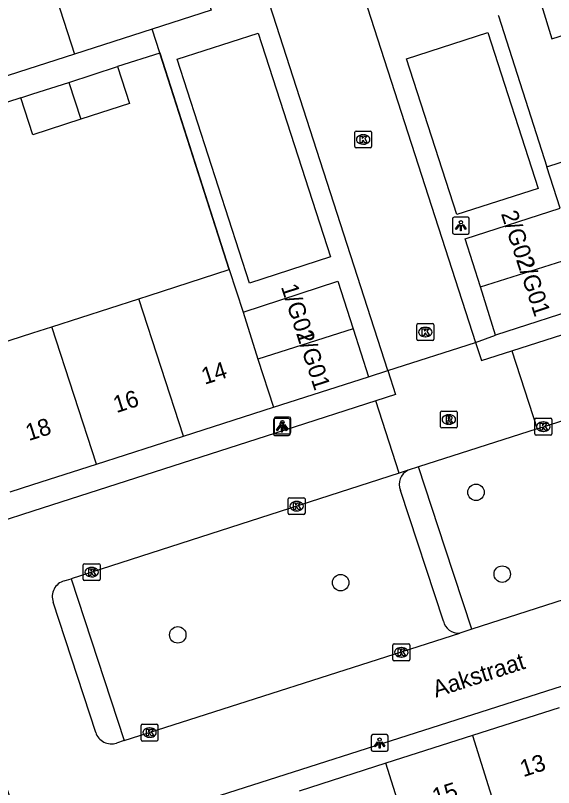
# Model space of a CAD drawing. Extents: x 159377 to 159983, y 382996 to 383595.
# Drawn here: x 159498.96 to 159530.89, y 383184.26 to 383230.07 of the extents above; entities that cross this region are included whole.
import ezdxf

# ---------------------------------------------------------------- set-up
doc = ezdxf.new("R2010")
doc.units = 0
for name, color, linetype in [('IMGEO_Boom', 7, 'Continuous'), ('IMGEO_Kolk', 7, 'Continuous'), ('IMGEO_Lichtpunt', 7, 'Continuous'), ('IMGEO_Muur', 7, 'Continuous'), ('IMGEO_Openbare_ruimte_label', 7, 'Continuous'), ('IMGEO_Pand', 7, 'Continuous'), ('IMGEO_Pand_nummerreeks', 7, 'Continuous'), ('IMGEO_Rijbaan_lokaal_open', 7, 'Continuous'), ('IMGEO_Rioolput', 7, 'Continuous'), ('IMGEO_Voetpad_open', 7, 'Continuous')]:
    doc.layers.add(name, color=color, linetype=linetype)

msp = doc.modelspace()

# ---------------------------------------------------------------- linework, layer by layer
at = {"layer": 'IMGEO_Boom'}
for centre in [(159526.293, 383201.78), (159527.848, 383196.924), (159518.256, 383196.421), (159508.591, 383193.321)]:
    msp.add_circle(centre, 0.489, dxfattribs=at)
at = {"layer": 'IMGEO_Kolk'}
for p, q in [((159519.095, 383222.288), (159519.095, 383223.14)), ((159519.17, 383223.214), (159520.022, 383223.214)), ((159519.583, 383222.994), (159519.608, 383222.994)), ((159520.096, 383223.14), (159520.096, 383222.288)), ((159519.606, 383222.434), (159519.581, 383222.434)), ((159520.022, 383222.214), (159519.17, 383222.214)), ((159522.783, 383210.86), (159522.783, 383211.712)), ((159522.858, 383211.786), (159523.71, 383211.786)), ((159523.271, 383211.566), (159523.296, 383211.566)), ((159523.784, 383211.712), (159523.784, 383210.86)), ((159523.294, 383211.006), (159523.269, 383211.006)), ((159523.71, 383210.786), (159522.858, 383210.786)), ((159529.785, 383205.245), (159529.785, 383206.097)), ((159529.86, 383206.171), (159530.712, 383206.171)), ((159530.273, 383205.951), (159530.298, 383205.951)), ((159530.786, 383206.097), (159530.786, 383205.245)), ((159530.712, 383205.171), (159529.86, 383205.171)), ((159530.296, 383205.391), (159530.271, 383205.391)), ((159515.143, 383200.531), (159515.143, 383201.383)), ((159515.218, 383201.457), (159516.07, 383201.457)), ((159516.144, 383201.383), (159516.144, 383200.531)), ((159515.631, 383201.237), (159515.656, 383201.237)), ((159516.07, 383200.457), (159515.218, 383200.457)), ((159515.654, 383200.677), (159515.629, 383200.677)), ((159502.984, 383196.617), (159502.984, 383197.469)), ((159503.059, 383197.543), (159503.911, 383197.543)), ((159503.472, 383197.323), (159503.497, 383197.323)), ((159503.985, 383197.469), (159503.985, 383196.617)), ((159503.911, 383196.543), (159503.059, 383196.543)), ((159503.495, 383196.763), (159503.47, 383196.763)), ((159521.36, 383191.859), (159521.36, 383192.711)), ((159521.435, 383192.785), (159522.287, 383192.785)), ((159522.361, 383192.711), (159522.361, 383191.859)), ((159521.848, 383192.565), (159521.873, 383192.565)), ((159522.287, 383191.785), (159521.435, 383191.785)), ((159521.871, 383192.005), (159521.846, 383192.005)), ((159506.418, 383187.096), (159506.418, 383187.948)), ((159506.493, 383188.022), (159507.345, 383188.022)), ((159506.906, 383187.802), (159506.931, 383187.802)), ((159507.419, 383187.948), (159507.419, 383187.096)), ((159506.929, 383187.242), (159506.904, 383187.242)), ((159507.345, 383187.022), (159506.493, 383187.022))]:
    msp.add_line(p, q, dxfattribs=at)
for points in [[(159519.095, 383222.288), (159519.095, 383223.14)], [(159519.17, 383223.214), (159520.022, 383223.214)], [(159519.416, 383222.914), (159519.539, 383222.914), (159519.539, 383222.763), (159519.669, 383222.914), (159519.833, 383222.914), (159519.687, 383222.763), (159519.84, 383222.514), (159519.688, 383222.514), (159519.603, 383222.678), (159519.539, 383222.611), (159519.539, 383222.514), (159519.416, 383222.514), (159519.416, 383222.914)], [(159520.096, 383223.14), (159520.096, 383222.288)], [(159520.022, 383222.214), (159519.17, 383222.214)], [(159522.783, 383210.86), (159522.783, 383211.712)], [(159522.858, 383211.786), (159523.71, 383211.786)], [(159523.104, 383211.486), (159523.227, 383211.486), (159523.227, 383211.335), (159523.357, 383211.486), (159523.521, 383211.486), (159523.375, 383211.335), (159523.528, 383211.086), (159523.376, 383211.086), (159523.291, 383211.25), (159523.227, 383211.183), (159523.227, 383211.086), (159523.104, 383211.086), (159523.104, 383211.486)], [(159523.784, 383211.712), (159523.784, 383210.86)], [(159523.71, 383210.786), (159522.858, 383210.786)], [(159529.785, 383205.245), (159529.785, 383206.097)], [(159529.86, 383206.171), (159530.712, 383206.171)], [(159530.786, 383206.097), (159530.786, 383205.245)], [(159530.106, 383205.871), (159530.229, 383205.871), (159530.229, 383205.72), (159530.359, 383205.871), (159530.523, 383205.871), (159530.377, 383205.72), (159530.53, 383205.471), (159530.378, 383205.471), (159530.293, 383205.635), (159530.229, 383205.568), (159530.229, 383205.471), (159530.106, 383205.471), (159530.106, 383205.871)], [(159530.712, 383205.171), (159529.86, 383205.171)], [(159515.143, 383200.531), (159515.143, 383201.383)], [(159515.218, 383201.457), (159516.07, 383201.457)], [(159516.144, 383201.383), (159516.144, 383200.531)], [(159515.464, 383201.157), (159515.587, 383201.157), (159515.587, 383201.006), (159515.717, 383201.157), (159515.881, 383201.157), (159515.735, 383201.006), (159515.888, 383200.757), (159515.736, 383200.757), (159515.651, 383200.921), (159515.587, 383200.854), (159515.587, 383200.757), (159515.464, 383200.757), (159515.464, 383201.157)], [(159516.07, 383200.457), (159515.218, 383200.457)], [(159502.984, 383196.617), (159502.984, 383197.469)], [(159503.059, 383197.543), (159503.911, 383197.543)], [(159503.305, 383197.243), (159503.428, 383197.243), (159503.428, 383197.092), (159503.558, 383197.243), (159503.722, 383197.243), (159503.576, 383197.092), (159503.729, 383196.843), (159503.577, 383196.843), (159503.492, 383197.007), (159503.428, 383196.94), (159503.428, 383196.843), (159503.305, 383196.843), (159503.305, 383197.243)], [(159503.985, 383197.469), (159503.985, 383196.617)], [(159503.911, 383196.543), (159503.059, 383196.543)], [(159521.36, 383191.859), (159521.36, 383192.711)], [(159521.435, 383192.785), (159522.287, 383192.785)], [(159522.361, 383192.711), (159522.361, 383191.859)], [(159521.681, 383192.485), (159521.804, 383192.485), (159521.804, 383192.334), (159521.934, 383192.485), (159522.098, 383192.485), (159521.952, 383192.334), (159522.105, 383192.085), (159521.953, 383192.085), (159521.868, 383192.249), (159521.804, 383192.182), (159521.804, 383192.085), (159521.681, 383192.085), (159521.681, 383192.485)], [(159522.287, 383191.785), (159521.435, 383191.785)], [(159506.418, 383187.096), (159506.418, 383187.948)], [(159506.493, 383188.022), (159507.345, 383188.022)], [(159506.739, 383187.722), (159506.862, 383187.722), (159506.862, 383187.571), (159506.992, 383187.722), (159507.156, 383187.722), (159507.01, 383187.571), (159507.163, 383187.322), (159507.011, 383187.322), (159506.926, 383187.486), (159506.862, 383187.419), (159506.862, 383187.322), (159506.739, 383187.322), (159506.739, 383187.722)], [(159507.419, 383187.948), (159507.419, 383187.096)], [(159507.345, 383187.022), (159506.493, 383187.022)]]:
    msp.add_lwpolyline(points, dxfattribs=at)
for centre, start, end in [((159519.172, 383223.138), 91.552, 178.448), ((159519.172, 383223.138), 91.552, 178.448), ((159520.02, 383223.138), 1.552, 88.448), ((159520.02, 383223.138), 1.552, 88.448), ((159519.172, 383222.29), 181.552, 268.448), ((159519.172, 383222.29), 181.552, 268.448), ((159520.02, 383222.29), 271.552, 358.448), ((159520.02, 383222.29), 271.552, 358.448), ((159522.86, 383211.71), 91.552, 178.448), ((159522.86, 383211.71), 91.552, 178.448), ((159523.708, 383211.71), 1.552, 88.448), ((159523.708, 383211.71), 1.552, 88.448), ((159522.86, 383210.862), 181.552, 268.448), ((159522.86, 383210.862), 181.552, 268.448), ((159523.708, 383210.862), 271.552, 358.448), ((159523.708, 383210.862), 271.552, 358.448), ((159529.862, 383206.095), 91.552, 178.448), ((159529.862, 383206.095), 91.552, 178.448), ((159530.71, 383206.095), 1.552, 88.448), ((159530.71, 383206.095), 1.552, 88.448), ((159529.862, 383205.247), 181.552, 268.448), ((159529.862, 383205.247), 181.552, 268.448), ((159530.71, 383205.247), 271.552, 358.448), ((159530.71, 383205.247), 271.552, 358.448), ((159515.22, 383201.381), 91.552, 178.448), ((159515.22, 383201.381), 91.552, 178.448), ((159516.068, 383201.381), 1.552, 88.448), ((159516.068, 383201.381), 1.552, 88.448), ((159515.22, 383200.533), 181.552, 268.448), ((159515.22, 383200.533), 181.552, 268.448), ((159516.068, 383200.533), 271.552, 358.448), ((159516.068, 383200.533), 271.552, 358.448), ((159503.061, 383197.467), 91.552, 178.448), ((159503.061, 383197.467), 91.552, 178.448), ((159503.909, 383197.467), 1.552, 88.448), ((159503.909, 383197.467), 1.552, 88.448), ((159503.061, 383196.619), 181.552, 268.448), ((159503.061, 383196.619), 181.552, 268.448), ((159503.909, 383196.619), 271.552, 358.448), ((159503.909, 383196.619), 271.552, 358.448), ((159521.437, 383192.709), 91.552, 178.448), ((159521.437, 383192.709), 91.552, 178.448), ((159522.285, 383192.709), 1.552, 88.448), ((159522.285, 383192.709), 1.552, 88.448), ((159521.437, 383191.861), 181.552, 268.448), ((159521.437, 383191.861), 181.552, 268.448), ((159522.285, 383191.861), 271.552, 358.448), ((159522.285, 383191.861), 271.552, 358.448), ((159506.495, 383187.946), 91.552, 178.448), ((159506.495, 383187.946), 91.552, 178.448), ((159507.343, 383187.946), 1.552, 88.448), ((159507.343, 383187.946), 1.552, 88.448), ((159506.495, 383187.098), 181.552, 268.448), ((159506.495, 383187.098), 181.552, 268.448), ((159507.343, 383187.098), 271.552, 358.448), ((159507.343, 383187.098), 271.552, 358.448)]:
    msp.add_arc(centre, 0.0765, start, end, dxfattribs=at)
for centre, major_axis, ratio, start_param, end_param in [((159519.582, 383222.714), (-0.387, 0.002), 0.722429, 4.712389, 7.853982), ((159519.607, 383222.714), (-0.39, 0.002), 0.717154, 1.570796, 4.712389), ((159523.27, 383211.286), (-0.387, 0.002), 0.722429, 4.712389, 7.853982), ((159523.295, 383211.286), (-0.39, 0.002), 0.717154, 1.570796, 4.712389), ((159530.272, 383205.671), (-0.387, 0.002), 0.722429, 4.712389, 7.853982), ((159530.297, 383205.671), (-0.39, 0.002), 0.717154, 1.570796, 4.712389), ((159515.63, 383200.957), (-0.387, 0.002), 0.722429, 4.712389, 7.853982), ((159515.655, 383200.957), (-0.39, 0.002), 0.717154, 1.570796, 4.712389), ((159503.471, 383197.043), (-0.387, 0.002), 0.722429, 4.712389, 7.853982), ((159503.496, 383197.043), (-0.39, 0.002), 0.717154, 1.570796, 4.712389), ((159521.847, 383192.285), (-0.387, 0.002), 0.722429, 4.712389, 7.853982), ((159521.872, 383192.285), (-0.39, 0.002), 0.717154, 1.570796, 4.712389), ((159506.905, 383187.522), (-0.387, 0.002), 0.722429, 4.712389, 7.853982), ((159506.93, 383187.522), (-0.39, 0.002), 0.717154, 1.570796, 4.712389)]:
    msp.add_ellipse(centre, major_axis=major_axis, ratio=ratio, start_param=start_param, end_param=end_param, dxfattribs=at)
at = {"layer": 'IMGEO_Lichtpunt'}
for p, q in [((159524.895, 383218.005), (159524.895, 383217.198)), ((159524.895, 383218.005), (159524.895, 383217.198)), ((159525.797, 383218.1), (159524.989, 383218.1)), ((159525.797, 383218.1), (159524.989, 383218.1)), ((159525.891, 383217.198), (159525.891, 383218.005)), ((159525.891, 383217.198), (159525.891, 383218.005)), ((159524.989, 383217.104), (159525.797, 383217.104)), ((159524.989, 383217.104), (159525.797, 383217.104)), ((159514.265, 383206.056), (159514.265, 383205.249)), ((159514.265, 383206.056), (159514.265, 383205.249)), ((159514.307, 383206.147), (159514.307, 383205.34)), ((159514.307, 383206.147), (159514.307, 383205.34)), ((159515.167, 383206.151), (159514.359, 383206.151)), ((159515.167, 383206.151), (159514.359, 383206.151)), ((159515.209, 383206.242), (159514.401, 383206.242)), ((159515.209, 383206.242), (159514.401, 383206.242)), ((159515.261, 383205.249), (159515.261, 383206.056)), ((159515.261, 383205.249), (159515.261, 383206.056)), ((159515.303, 383205.34), (159515.303, 383206.147)), ((159515.303, 383205.34), (159515.303, 383206.147)), ((159514.359, 383205.155), (159515.167, 383205.155)), ((159514.359, 383205.155), (159515.167, 383205.155)), ((159514.401, 383205.246), (159515.209, 383205.246)), ((159514.401, 383205.246), (159515.209, 383205.246)), ((159520.073, 383187.311), (159520.073, 383186.504)), ((159520.073, 383187.311), (159520.073, 383186.504)), ((159520.975, 383187.406), (159520.167, 383187.406)), ((159520.975, 383187.406), (159520.167, 383187.406)), ((159521.069, 383186.504), (159521.069, 383187.311)), ((159521.069, 383186.504), (159521.069, 383187.311)), ((159520.167, 383186.41), (159520.975, 383186.41)), ((159520.167, 383186.41), (159520.975, 383186.41))]:
    msp.add_line(p, q, dxfattribs=at)
for points in [[(159525.269, 383217.669), (159525.308, 383217.641), (159525.12, 383217.379), (159525.082, 383217.406), (159525.269, 383217.669)], [(159525.371, 383217.621), (159525.418, 383217.621), (159525.418, 383217.299), (159525.371, 383217.299), (159525.371, 383217.621)], [(159525.481, 383217.641), (159525.519, 383217.668), (159525.706, 383217.406), (159525.667, 383217.378), (159525.481, 383217.641)], [(159514.639, 383205.72), (159514.678, 383205.692), (159514.49, 383205.43), (159514.452, 383205.457), (159514.639, 383205.72)], [(159514.681, 383205.811), (159514.72, 383205.783), (159514.532, 383205.521), (159514.494, 383205.548), (159514.681, 383205.811)], [(159514.741, 383205.672), (159514.788, 383205.672), (159514.788, 383205.35), (159514.741, 383205.35), (159514.741, 383205.672)], [(159514.783, 383205.763), (159514.83, 383205.763), (159514.83, 383205.441), (159514.783, 383205.441), (159514.783, 383205.763)], [(159514.851, 383205.692), (159514.889, 383205.719), (159515.076, 383205.457), (159515.037, 383205.429), (159514.851, 383205.692)], [(159514.893, 383205.783), (159514.931, 383205.81), (159515.118, 383205.548), (159515.079, 383205.52), (159514.893, 383205.783)], [(159520.447, 383186.975), (159520.486, 383186.947), (159520.298, 383186.685), (159520.26, 383186.712), (159520.447, 383186.975)], [(159520.549, 383186.927), (159520.596, 383186.927), (159520.596, 383186.605), (159520.549, 383186.605), (159520.549, 383186.927)], [(159520.659, 383186.947), (159520.697, 383186.974), (159520.884, 383186.712), (159520.845, 383186.684), (159520.659, 383186.947)]]:
    msp.add_lwpolyline(points, dxfattribs=at)
for centre in [(159525.394, 383217.803), (159514.764, 383205.854), (159514.806, 383205.945), (159520.572, 383187.109)]:
    msp.add_circle(centre, 0.0994, dxfattribs=at)
for centre, start, end in [((159524.989, 383218.005), 90, 180), ((159524.989, 383218.005), 90, 180), ((159525.797, 383218.005), 0, 90), ((159525.797, 383218.005), 0, 90), ((159524.989, 383217.198), 180, 270), ((159524.989, 383217.198), 180, 270), ((159525.797, 383217.198), 270, 0), ((159525.797, 383217.198), 270, 360), ((159514.359, 383206.056), 90, 180), ((159514.359, 383206.056), 90, 180), ((159514.401, 383206.147), 90, 180), ((159514.401, 383206.147), 90, 180), ((159515.167, 383206.056), 0, 90), ((159515.167, 383206.056), 0, 90), ((159515.209, 383206.147), 0, 90), ((159515.209, 383206.147), 0, 90), ((159514.359, 383205.249), 180, 270), ((159514.359, 383205.249), 180, 270), ((159514.401, 383205.34), 180, 270), ((159514.401, 383205.34), 180, 270), ((159515.167, 383205.249), 270, 0), ((159515.167, 383205.249), 270, 360), ((159515.209, 383205.34), 270, 0), ((159515.209, 383205.34), 270, 360), ((159520.167, 383187.311), 90, 180), ((159520.167, 383187.311), 90, 180), ((159520.975, 383187.311), 0, 90), ((159520.975, 383187.311), 0, 90), ((159520.167, 383186.504), 180, 270), ((159520.167, 383186.504), 180, 270), ((159520.975, 383186.504), 270, 0), ((159520.975, 383186.504), 270, 360)]:
    msp.add_arc(centre, 0.0946, start, end, dxfattribs=at)
at = {"layer": 'IMGEO_Muur'}
for points in [[(159527.624, 383230.058), (159530.484, 383221.094)], [(159507.531, 383227.848), (159511.648, 383214.991)]]:
    msp.add_lwpolyline(points, dxfattribs=at)
at = {"layer": 'IMGEO_Pand'}
for points in [[(159508.849, 383235.734), (159510.568, 383230.39), (159507.076, 383229.267)], [(159500.748, 383233.11), (159502.462, 383227.783)], [(159533.007, 383231.575), (159530.169, 383230.674), (159530.8, 383228.688), (159533.646, 383229.592)], [(159507.076, 383229.267), (159502.462, 383227.783)], [(159502.126, 383226.099), (159505.016, 383227.034)], [(159505.016, 383227.034), (159505.723, 383224.846), (159502.835, 383223.911)], [(159499.277, 383225.177), (159500, 383225.411), (159502.126, 383226.099)], [(159502.126, 383226.099), (159502.835, 383223.911)], [(159502.835, 383223.911), (159500, 383222.994), (159499.277, 383225.177)], [(159530.484, 383221.094), (159535.245, 383222.623), (159535.829, 383222.811)], [(159531.277, 383218.64), (159530.484, 383221.094)], [(159526.549, 383213.96), (159525.641, 383216.827), (159531.277, 383218.64)], [(159526.549, 383213.96), (159532.194, 383215.748)], [(159506.286, 383213.265), (159506.889, 383213.459), (159511.648, 383214.991)], [(159511.648, 383214.991), (159512.481, 383212.472)], [(159512.481, 383212.472), (159518.096, 383214.307), (159519, 383211.469)], [(159527.457, 383211.093), (159526.549, 383213.96)], [(159501.129, 383211.604), (159506.286, 383213.265)], [(159508.931, 383205.106), (159506.286, 383213.265)], [(159533.093, 383212.915), (159527.457, 383211.093)], [(159512.481, 383212.472), (159513.353, 383209.671)], [(159495.999, 383209.952), (159500, 383211.241), (159501.129, 383211.604)], [(159503.773, 383203.448), (159501.129, 383211.604)], [(159519, 383211.469), (159513.353, 383209.671)], [(159519, 383211.469), (159519.903, 383208.631)], [(159513.353, 383209.671), (159514.272, 383206.822)], [(159514.272, 383206.822), (159519.903, 383208.631)], [(159508.931, 383205.106), (159514.272, 383206.822)], [(159503.773, 383203.448), (159508.931, 383205.106)], [(159498.642, 383201.8), (159500, 383202.236), (159503.773, 383203.448)], [(159531.222, 383189), (159526.088, 383187.353)], [(159526.088, 383187.353), (159520.933, 383185.699)], [(159526.088, 383187.353), (159528.661, 383179.133)], [(159520.933, 383185.699), (159515.8, 383184.053)], [(159523.528, 383177.488), (159520.933, 383185.699)]]:
    msp.add_lwpolyline(points, dxfattribs=at)
at = {"layer": 'IMGEO_Rijbaan_lokaal_open'}
for points in [[(159514.229, 383247.954), (159526.269, 383210.676)], [(159521.064, 383209.004), (159509.028, 383246.282)], [(159528.425, 383210.177), (159564.747, 383221.794), (159566.151, 383217.448), (159570.5, 383218.852), (159572.368, 383213.005), (159591.243, 383219.067)], [(159521.064, 383209.004), (159526.269, 383210.676)], [(159526.269, 383210.676), (159526.617, 383209.599), (159528.425, 383210.177)], [(159528.425, 383210.177), (159529.915, 383205.553)], [(159521.064, 383209.004), (159521.521, 383207.59), (159520.354, 383207.214)], [(159529.915, 383205.553), (159540.074, 383208.824)], [(159520.354, 383207.214), (159514.946, 383205.47), (159500, 383200.651), (159493.749, 383198.635), (159499.75, 383180.18), (159500, 383180.243), (159536.251, 383191.843)], [(159521.723, 383202.915), (159520.354, 383207.214)], [(159529.915, 383205.553), (159522.871, 383203.285)], [(159522.871, 383203.285), (159522.265, 383203.09)], [(159521.723, 383202.915), (159502.276, 383196.654)], [(159522.265, 383203.09), (159521.723, 383202.915)], [(159501.85, 383196.521), (159502.276, 383196.654)], [(159534.778, 383196.457), (159526.041, 383193.657)], [(159503.721, 383187.536), (159501.206, 383195.267)], [(159526.041, 383193.657), (159525.324, 383193.428)], [(159505.416, 383187.046), (159525.324, 383193.428)], [(159505.416, 383187.046), (159504.961, 383186.9)]]:
    msp.add_lwpolyline(points, dxfattribs=at)
for centre, radius, start, end in [((159502.102, 383195.599), 0.956, 105.2835, 200.3504), ((159504.659, 383187.837), 0.985, 197.8052, 287.8879)]:
    msp.add_arc(centre, radius, start, end, dxfattribs=at)
at = {"layer": 'IMGEO_Rioolput'}
for p, q in [((159524.178, 383205.672), (159524.178, 383206.524)), ((159524.253, 383206.598), (159525.105, 383206.598)), ((159525.179, 383206.524), (159525.179, 383205.672)), ((159524.666, 383206.378), (159524.691, 383206.378)), ((159525.105, 383205.598), (159524.253, 383205.598)), ((159524.689, 383205.818), (159524.664, 383205.818))]:
    msp.add_line(p, q, dxfattribs=at)
for points in [[(159524.178, 383205.672), (159524.178, 383206.524)], [(159524.253, 383206.598), (159525.105, 383206.598)], [(159525.179, 383206.524), (159525.179, 383205.672)], [(159524.767, 383206.296), (159524.515, 383206.298), (159524.515, 383205.898)], [(159524.515, 383205.898), (159524.639, 383205.898), (159524.639, 383206.06), (159524.65, 383206.06)], [(159524.693, 383206.217), (159524.639, 383206.217), (159524.639, 383206.136)], [(159524.639, 383206.136), (159524.691, 383206.136)], [(159524.697, 383206.031), (159524.768, 383205.898), (159524.908, 383205.898), (159524.843, 383206.024)], [(159525.105, 383205.598), (159524.253, 383205.598)]]:
    msp.add_lwpolyline(points, dxfattribs=at)
for centre, radius, start, end in [((159524.255, 383206.522), 0.0765, 91.552, 178.448), ((159524.255, 383206.522), 0.0765, 91.552, 178.448), ((159525.103, 383206.522), 0.0765, 1.552, 88.448), ((159525.103, 383206.522), 0.0765, 1.552, 88.448), ((159524.649, 383206.007), 0.0533, 26.0293, 88.6989), ((159524.675, 383206.325), 0.19, 274.7715, 282.9687), ((159524.699, 383206.121), 0.0964, 77.0061, 93.1865), ((159524.713, 383206.178), 0.0378, 276.6634, 79.6772), ((159524.766, 383206.186), 0.109, 350.3612, 89.416), ((159524.764, 383206.186), 0.112, 277.5842, 350.9817), ((159524.748, 383205.971), 0.108, 29.5134, 73.7905), ((159524.255, 383205.674), 0.0765, 181.552, 268.448), ((159524.255, 383205.674), 0.0765, 181.552, 268.448), ((159525.103, 383205.674), 0.0765, 271.552, 358.448), ((159525.103, 383205.674), 0.0765, 271.552, 358.448)]:
    msp.add_arc(centre, radius, start, end, dxfattribs=at)
for centre, major_axis, ratio, start_param, end_param in [((159524.665, 383206.098), (-0.387, 0.002), 0.722429, 4.712389, 7.853982), ((159524.69, 383206.098), (-0.39, 0.002), 0.717154, 1.570796, 4.712389)]:
    msp.add_ellipse(centre, major_axis=major_axis, ratio=ratio, start_param=start_param, end_param=end_param, dxfattribs=at)
at = {"layer": 'IMGEO_Voetpad_open'}
for points in [[(159527.615, 383230.086), (159527.624, 383230.058), (159530.484, 383221.094)], [(159507.534, 383227.84), (159507.531, 383227.848), (159507.076, 383229.267)], [(159513.361, 383229.025), (159517.648, 383215.74), (159512.855, 383214.184), (159508.555, 383227.471), (159513.361, 383229.025)], [(159526.996, 383229.056), (159529.979, 383219.803), (159525.147, 383218.255), (159522.162, 383227.492), (159526.996, 383229.056)], [(159502.462, 383227.783), (159488.475, 383223.275), (159486.209, 383222.532), (159486.157, 383222.692)], [(159507.534, 383227.84), (159505.016, 383227.034)], [(159511.648, 383214.991), (159507.534, 383227.84)], [(159499.277, 383225.177), (159486.536, 383221.053), (159490.664, 383208.234)], [(159526.269, 383210.676), (159527.457, 383211.093)], [(159519.903, 383208.631), (159521.064, 383209.004)], [(159526.041, 383193.657), (159524.456, 383198.471), (159522.871, 383203.285)], [(159524.356, 383194.142), (159521.805, 383201.89)], [(159502.276, 383196.654), (159505.416, 383187.046)]]:
    msp.add_lwpolyline(points, dxfattribs=at)
for centre, radius, start, end in [((159522.662, 383202.25), 0.929, 115.2802, 202.7728), ((159525.253, 383194.345), 0.92, 192.764, 274.4108)]:
    msp.add_arc(centre, radius, start, end, dxfattribs=at)

# ---------------------------------------------------------------- texts
at = {"layer": 'IMGEO_Openbare_ruimte_label'}
msp.add_text('Aakstraat', height=1, rotation=18.0001, dxfattribs=at).set_placement((159523.911, 383189.59))
at = {"layer": 'IMGEO_Pand_nummerreeks'}
for s, rotation, p in [('2/G02', 288.1595, (159527.761, 383218.317)), ('2/G01', 288.1595, (159528.654, 383215.593)), ('1/G02', 288.0247, (159514.706, 383213.971)), ('1/G01', 288.0247, (159515.6, 383211.225)), ('14', 17.8128, (159510.185, 383208.155)), ('16', 17.8128, (159504.952, 383206.474)), ('18', 17.7232, (159499.749, 383204.816)), ('13', 17.7843, (159529.096, 383184.873)), ('15', 17.7843, (159523.887, 383183.202))]:
    msp.add_text(s, height=1, rotation=rotation, dxfattribs=at).set_placement(p)

doc.saveas('drawing.dxf')
